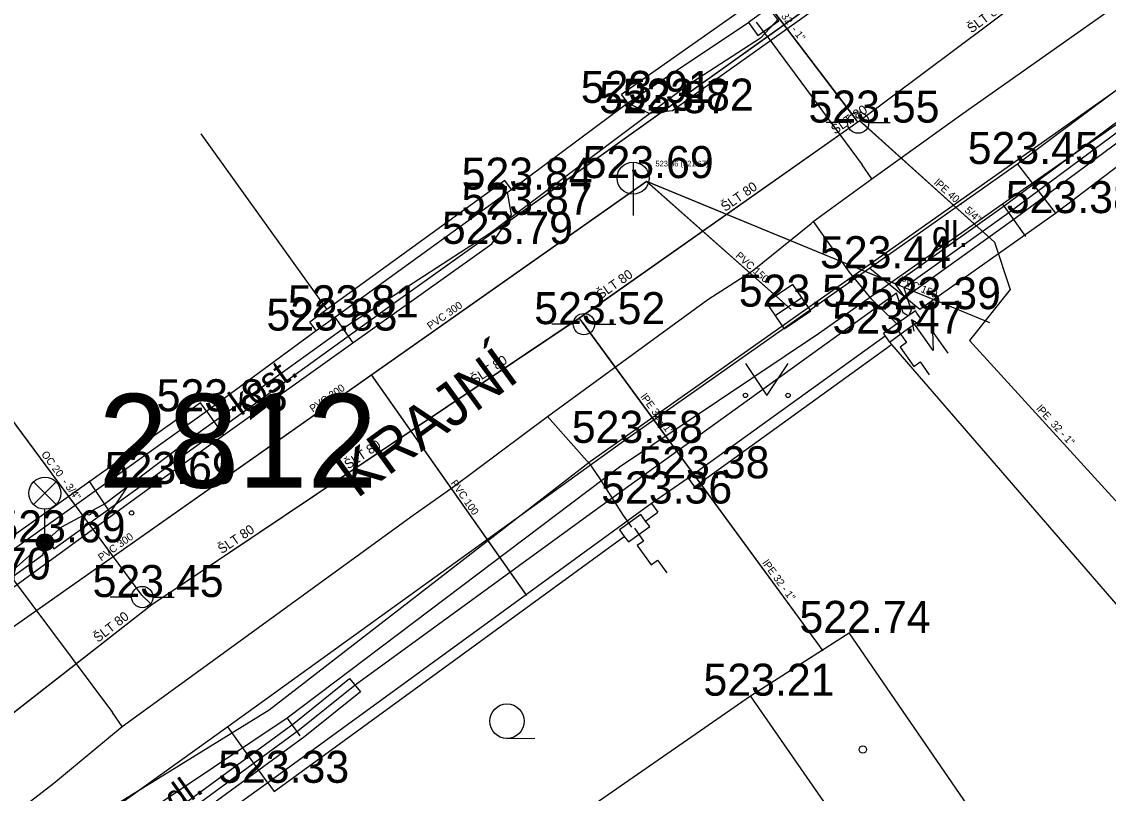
# Model space of a CAD drawing. Extents: x -668867 to -667827, y -1131943 to -1131019.
# Drawn here: x -668630.32 to -668604.88, y -1131497.81 to -1131479.74 of the extents above; entities that cross this region are included whole.
import ezdxf

# ---------------------------------------------------------------- set-up
doc = ezdxf.new("R2010")
doc.units = 0
for name, color, linetype in [('G_Bod_tecka', 7, 'Continuous'), ('G_Bod_vyska', 7, 'Continuous'), ('G_Budovy-znacky', 7, 'Continuous'), ('G_Budovy_Objekty', 7, 'Continuous'), ('G_Objekty_technicke', 7, 'Continuous'), ('G_Plochy_zpevnene', 7, 'Continuous'), ('G_Ploty', 7, 'Continuous'), ('G_Ploty_vstupy', 7, 'Continuous'), ('G_Popisy_Nazvy', 7, 'Continuous'), ('G_Popisy_povrchu', 7, 'Continuous'), ('G_Site-kanalizace', 7, 'Continuous'), ('G_Site-Rozvadece', 7, 'Continuous'), ('G_Site-vodovod', 7, 'Continuous'), ('G_Z_CHRANICKA-TEPLOVOD_kotovane', 7, 'Continuous'), ('G_Z_ELsilove_podz_kotovane', 7, 'Continuous'), ('G_Z_KANAL_podz_kotovane', 7, 'Continuous'), ('G_Z_PLYNY_podz_geodeticky', 7, 'Continuous'), ('G_Z_SPOJE_podz_geodeticky', 7, 'Continuous'), ('G_Z_SPOJE_podz_kotovane', 7, 'Continuous'), ('G_Z_SPOJE_podz_priblizne', 7, 'Continuous'), ('G_Z_VODA_podz_kotovane', 7, 'Continuous'), ('G_Zelen-Znacky', 7, 'Continuous'), ('Vrstva 1', 7, 'Continuous'), ('Vrstva 12', 7, 'Continuous'), ('Vrstva 17', 7, 'Continuous'), ('Vrstva 2', 7, 'Continuous'), ('Vrstva 25', 7, 'Continuous'), ('Vrstva 26', 7, 'Continuous'), ('Vrstva 27', 7, 'Continuous'), ('Vrstva 3', 7, 'Continuous'), ('Vrstva 4', 7, 'Continuous'), ('Vrstva 6', 7, 'Continuous'), ('Vrstva 8', 7, 'Continuous')]:
    doc.layers.add(name, color=color, linetype=linetype)

msp = doc.modelspace()

# ---------------------------------------------------------------- linework, layer by layer
at = {"layer": 'G_Bod_tecka'}
for p, q in [((-668616.13, -1131481.64), (-668616.13, -1131481.64)), ((-668615.64, -1131481.88), (-668615.64, -1131481.88)), ((-668615.09, -1131481.82), (-668615.09, -1131481.82)), ((-668610.74, -1131482.1), (-668610.74, -1131482.1)), ((-668607.01, -1131483.07), (-668607.01, -1131483.07)), ((-668616.01, -1131483.4), (-668616.01, -1131483.4)), ((-668618.86, -1131483.67), (-668618.86, -1131483.67)), ((-668618.86, -1131484.26), (-668618.86, -1131484.26)), ((-668606.12, -1131484.22), (-668606.12, -1131484.22)), ((-668619.32, -1131484.94), (-668619.32, -1131484.94)), ((-668610.47, -1131485.51), (-668610.47, -1131485.51)), ((-668612.37, -1131486.41), (-668612.37, -1131486.41)), ((-668609.3, -1131486.47), (-668609.3, -1131486.47)), ((-668622.99, -1131486.66), (-668622.99, -1131486.66)), ((-668623.43, -1131486.97), (-668623.43, -1131486.97)), ((-668617.16, -1131486.82), (-668617.16, -1131486.82)), ((-668610.18, -1131487.04), (-668610.18, -1131487.04)), ((-668626, -1131488.86), (-668626, -1131488.86)), ((-668616.28, -1131489.6), (-668616.28, -1131489.6)), ((-668627.2, -1131490.56), (-668627.2, -1131490.56)), ((-668614.72, -1131490.43), (-668614.72, -1131490.43)), ((-668615.58, -1131491.02), (-668615.58, -1131491.02)), ((-668629.78, -1131491.93), (-668629.78, -1131491.93)), ((-668627.5, -1131493.21), (-668627.5, -1131493.21)), ((-668610.95, -1131494.05), (-668610.95, -1131494.05)), ((-668613.26, -1131495.52), (-668613.26, -1131495.52)), ((-668624.56, -1131497.56), (-668624.56, -1131497.56))]:
    msp.add_line(p, q, dxfattribs=at)
at = {"layer": 'G_Budovy-znacky'}
msp.add_circle((-668610.63, -1131496.78), 0.0875, dxfattribs=at)
at = {"layer": 'G_Budovy_Objekty'}
for p, q in [((-668613.26, -1131495.52), (-668610.95, -1131494.05)), ((-668608.18, -1131498.08), (-668610.95, -1131494.05)), ((-668621.03, -1131500.91), (-668613.26, -1131495.52)), ((-668610.41, -1131499.63), (-668613.26, -1131495.52))]:
    msp.add_line(p, q, dxfattribs=at)
at = {"layer": 'G_Objekty_technicke'}
for p, q in [((-668630.045, -1131490.515), (-668629.515, -1131491.045)), ((-668630.045, -1131491.045), (-668629.515, -1131490.515)), ((-668629.78, -1131491.93), (-668629.78, -1131491.155))]:
    msp.add_line(p, q, dxfattribs=at)
for centre, radius in [((-668629.78, -1131490.78), 0.375), ((-668629.78, -1131491.93), 0.2), ((-668629.78, -1131491.93), 0.18), ((-668629.78, -1131491.93), 0.16), ((-668629.78, -1131491.93), 0.14), ((-668629.78, -1131491.93), 0.12), ((-668629.78, -1131491.93), 0.1), ((-668629.78, -1131491.93), 0.08), ((-668629.78, -1131491.93), 0.06), ((-668629.78, -1131491.93), 0.04), ((-668629.78, -1131491.93), 0.02)]:
    msp.add_circle(centre, radius, dxfattribs=at)
at = {"layer": 'G_Plochy_zpevnene'}
for p, q in [((-668616.13, -1131481.64), (-668615.64, -1131481.88)), ((-668615.09, -1131481.82), (-668614.57, -1131481.44)), ((-668615.64, -1131481.88), (-668615.09, -1131481.82)), ((-668607.01, -1131483.07), (-668606.12, -1131484.22)), ((-668610.47, -1131485.51), (-668609.3, -1131486.47)), ((-668622.99, -1131486.66), (-668622.57, -1131487.26)), ((-668626, -1131488.86), (-668625.6, -1131489.42)), ((-668624.56, -1131497.56), (-668625.5, -1131496.25))]:
    msp.add_line(p, q, dxfattribs=at)
for points in [[(-668614.57, -1131481.44), (-668609.95, -1131478.15)], [(-668603.24, -1131480.26), (-668607.01, -1131483.07)], [(-668607.01, -1131483.07), (-668610.47, -1131485.51)], [(-668622.57, -1131487.26), (-668619.32, -1131484.94), (-668618.86, -1131484.26), (-668618.95, -1131483.73)], [(-668610.47, -1131485.51), (-668616.28, -1131489.6), (-668625.5, -1131496.25), (-668628.23, -1131498.21), (-668634.79, -1131502.94)], [(-668625.6, -1131489.42), (-668622.57, -1131487.26)], [(-668631.09, -1131493.39), (-668627.2, -1131490.56), (-668625.6, -1131489.42)]]:
    msp.add_lwpolyline(points, dxfattribs=at)
at = {"layer": 'G_Ploty'}
for p, q in [((-668610.42, -1131477.32), (-668616.28, -1131481.44)), ((-668616.13, -1131481.64), (-668613.31, -1131479.76)), ((-668616.13, -1131481.64), (-668616.28, -1131481.44)), ((-668626.13, -1131482.36), (-668623.18, -1131486.48)), ((-668619.01, -1131483.46), (-668623.18, -1131486.48)), ((-668618.86, -1131483.67), (-668619.01, -1131483.46)), ((-668618.95, -1131483.73), (-668618.86, -1131483.67)), ((-668622.99, -1131486.66), (-668618.95, -1131483.73)), ((-668623.18, -1131486.48), (-668623.58, -1131486.77)), ((-668623.43, -1131486.97), (-668622.99, -1131486.66)), ((-668623.43, -1131486.97), (-668623.58, -1131486.77)), ((-668610.11, -1131487.1), (-668614.72, -1131490.43)), ((-668610.01, -1131487.24), (-668609.96, -1131487.3)), ((-668614.57, -1131490.63), (-668609.96, -1131487.3)), ((-668609.96, -1131487.3), (-668603.69, -1131494.55)), ((-668626.14, -1131488.66), (-668630.64, -1131491.86)), ((-668626, -1131488.86), (-668626.14, -1131488.66)), ((-668630.49, -1131492.07), (-668626, -1131488.86)), ((-668614.72, -1131490.43), (-668614.57, -1131490.63)), ((-668615.58, -1131491.02), (-668624.56, -1131497.56)), ((-668615.58, -1131491.02), (-668615.43, -1131491.22)), ((-668615.72, -1131491.43), (-668615.43, -1131491.22)), ((-668624.41, -1131497.76), (-668616.22, -1131491.79)), ((-668624.56, -1131497.56), (-668624.41, -1131497.76))]:
    msp.add_line(p, q, dxfattribs=at)
at = {"layer": 'G_Ploty_vstupy'}
for p, q in [((-668618.86, -1131483.67), (-668616.13, -1131481.64)), ((-668606.12, -1131484.22), (-668603.65, -1131482.34)), ((-668609.3, -1131486.47), (-668606.12, -1131484.22)), ((-668626, -1131488.86), (-668623.43, -1131486.97)), ((-668614.72, -1131490.43), (-668615.58, -1131491.02)), ((-668624.56, -1131497.56), (-668627.29, -1131499.52))]:
    msp.add_line(p, q, dxfattribs=at)
at = {"layer": 'G_Site-kanalizace'}
for p, q in [((-668616.01, -1131483.025), (-668616.01, -1131484.275)), ((-668612.68, -1131486.621), (-668612.06, -1131486.199))]:
    msp.add_line(p, q, dxfattribs=at)
msp.add_lwpolyline([(-668612.47, -1131486.93), (-668611.85, -1131486.508), (-668612.271, -1131485.888), (-668612.892, -1131486.31)], close=True, dxfattribs=at)
msp.add_circle((-668616.01, -1131483.4), 0.375, dxfattribs=at)
at = {"layer": 'G_Site-Rozvadece'}
for p, q in [((-668608.985, -1131487.435), (-668609.49, -1131486.72)), ((-668609.259, -1131486.857), (-668609.49, -1131486.72)), ((-668609.49, -1131486.72), (-668609.439, -1131486.984)), ((-668608.636, -1131487.496), (-668608.997, -1131486.984)), ((-668608.997, -1131486.984), (-668608.985, -1131487.435))]:
    msp.add_line(p, q, dxfattribs=at)
for points in [[(-668612.83, -1131479.41), (-668613.31, -1131479.76), (-668613.09, -1131480.06), (-668612.6, -1131479.72)], [(-668609.37, -1131486.56), (-668609.4, -1131486.51), (-668609.73, -1131486.74), (-668610.15, -1131487.04), (-668610.11, -1131487.1), (-668610.01, -1131487.24), (-668609.59, -1131486.94), (-668609.26, -1131486.71)], [(-668615.72, -1131491.43), (-668615.83, -1131491.28), (-668616.33, -1131491.64), (-668616.22, -1131491.79), (-668616.12, -1131491.92), (-668615.62, -1131491.56)]]:
    msp.add_lwpolyline(points, close=True, dxfattribs=at)
for points in [[(-668609.82, -1131486.95), (-668609.608, -1131487.252), (-668609.758, -1131487.357), (-668609.439, -1131487.808), (-668609.289, -1131487.703), (-668609.076, -1131488.003)], [(-668615.98, -1131491.6), (-668615.765, -1131491.898), (-668615.913, -1131492.006), (-668615.588, -1131492.452), (-668615.439, -1131492.345), (-668615.222, -1131492.642)]]:
    msp.add_lwpolyline(points, dxfattribs=at)
at = {"layer": 'G_Site-vodovod'}
for p, q in [((-668610.99, -1131482.1), (-668611.49, -1131482.1)), ((-668610.49, -1131482.1), (-668609.99, -1131482.1)), ((-668617.41, -1131486.82), (-668617.91, -1131486.82)), ((-668616.91, -1131486.82), (-668616.41, -1131486.82)), ((-668627.75, -1131493.21), (-668628.25, -1131493.21)), ((-668627.25, -1131493.21), (-668626.75, -1131493.21))]:
    msp.add_line(p, q, dxfattribs=at)
for centre in [(-668610.74, -1131482.1), (-668617.16, -1131486.82), (-668627.5, -1131493.21)]:
    msp.add_circle(centre, 0.25, dxfattribs=at)
at = {"layer": 'G_Z_CHRANICKA-TEPLOVOD_kotovane'}
for points in [[(-668609.876, -1131485.867), (-668607.325, -1131484.046), (-668604.139, -1131481.679), (-668603.901, -1131482.001), (-668607.092, -1131484.372), (-668609.643, -1131486.193)], [(-668628.238, -1131499.309), (-668623.942, -1131496.161), (-668622.646, -1131495.114), (-668622.394, -1131495.426), (-668623.698, -1131496.479), (-668628.001, -1131499.632)]]:
    msp.add_lwpolyline(points, close=True, dxfattribs=at)
at = {"layer": 'G_Z_ELsilove_podz_kotovane'}
for points in [[(-668663.235, -1131516.142), (-668658.05, -1131512.3), (-668651.53, -1131507.82), (-668636.54, -1131497.04), (-668629.83, -1131492.22), (-668629.73, -1131491.85), (-668629.57, -1131492.08), (-668621.5, -1131486.25), (-668606.96, -1131475.86), (-668606.86, -1131475.52), (-668606.76, -1131475.72), (-668596.23, -1131468.15)], [(-668603.299, -1131482.489), (-668603.44, -1131482.504), (-668604.102, -1131481.901), (-668607.21, -1131484.21), (-668609.674, -1131485.969), (-668609.5, -1131486.492), (-668609.56, -1131486.631), (-668609.69, -1131486.556), (-668609.845, -1131486.091), (-668616.92, -1131491.2), (-668622.52, -1131495.27), (-668623.82, -1131496.32), (-668627.841, -1131499.268), (-668627.94, -1131499.699)]]:
    msp.add_lwpolyline(points, dxfattribs=at)
at = {"layer": 'G_Z_KANAL_podz_kotovane'}
for p, q in [((-668615.69, -1131483.48), (-668640.74, -1131501.1)), ((-668607.66, -1131486.79), (-668615.69, -1131483.48)), ((-668615.69, -1131483.48), (-668612.31, -1131486.48)), ((-668622.14, -1131488.01), (-668618.51, -1131493.17))]:
    msp.add_line(p, q, dxfattribs=at)
at = {"layer": 'G_Z_PLYNY_podz_geodeticky'}
for points in [[(-668649.82, -1131511.81), (-668639.62, -1131504.83), (-668639.5, -1131504.69), (-668638.52, -1131504.15), (-668637.04, -1131502.96), (-668636.39, -1131502.44), (-668635.3, -1131501.6), (-668631.76, -1131499.12), (-668630.66, -1131498.41), (-668629.57, -1131497.57), (-668627.97, -1131496.24), (-668621.16, -1131491.29), (-668620.23, -1131490.64), (-668618.01, -1131488.98), (-668614.26, -1131486.24), (-668613.21, -1131485.57), (-668611.84, -1131484.46), (-668611.79, -1131484.42), (-668610.42, -1131483.42), (-668608.29, -1131481.89), (-668594.8, -1131472.37)], [(-668612.88, -1131480.07), (-668613.12, -1131479.75)], [(-668612.88, -1131480.07), (-668610.65, -1131483.09)], [(-668610.42, -1131483.42), (-668610.65, -1131483.09)], [(-668611.79, -1131484.42), (-668610.95, -1131485.6), (-668610.44, -1131486.22), (-668609.9, -1131486.75), (-668609.78, -1131486.86)], [(-668618.01, -1131488.98), (-668617.03, -1131490.09), (-668616.8, -1131490.42), (-668616.24, -1131491.3), (-668616.05, -1131491.57)], [(-668630.57, -1131492.74), (-668628.2, -1131495.91)], [(-668627.97, -1131496.24), (-668628.2, -1131495.91)]]:
    msp.add_lwpolyline(points, dxfattribs=at)
at = {"layer": 'G_Z_SPOJE_podz_geodeticky'}
for points in [[(-668630.08, -1131499.28), (-668624.53, -1131495.85), (-668617.01, -1131490.03), (-668604.39, -1131481.12), (-668597.72, -1131476.52), (-668583.85, -1131466.82), (-668575.85, -1131461.06), (-668561.49, -1131450.61), (-668553.3, -1131445.12), (-668533.18, -1131430.36), (-668529.93, -1131427.14), (-668529.54, -1131425.97), (-668529.81, -1131424.67), (-668530.52, -1131423.47)], [(-668612.6, -1131479.66), (-668613.03, -1131480.12), (-668614.75, -1131481.24), (-668619.36, -1131484.7), (-668622.69, -1131486.85), (-668626.2, -1131489.38), (-668628.36, -1131491.02), (-668629.39, -1131491.57), (-668630.65, -1131492.69), (-668631.36, -1131493.11)], [(-668601.81, -1131479.95), (-668602.11, -1131480.18), (-668604.54, -1131482.04), (-668607.36, -1131484.01)], [(-668607.36, -1131484.01), (-668609.08, -1131485.22), (-668611.67, -1131487.05), (-668616.33, -1131490.17), (-668624.11, -1131496.05)], [(-668607.36, -1131484.01), (-668606.82, -1131484.77)], [(-668624.11, -1131496.05), (-668628.43, -1131498.94), (-668638.39, -1131506.21)], [(-668624.11, -1131496.05), (-668623.81, -1131496.46)]]:
    msp.add_lwpolyline(points, dxfattribs=at)
at = {"layer": 'G_Z_SPOJE_podz_kotovane'}
for points in [[(-668612.6, -1131479.66), (-668613.03, -1131480.12), (-668614.75, -1131481.24), (-668619.36, -1131484.7), (-668622.69, -1131486.85), (-668626.2, -1131489.38), (-668628.36, -1131491.02), (-668629.39, -1131491.57), (-668630.65, -1131492.69), (-668631.36, -1131493.11)], [(-668601.81, -1131479.95), (-668602.11, -1131480.18), (-668604.54, -1131482.04), (-668607.36, -1131484.01)], [(-668607.36, -1131484.01), (-668609.08, -1131485.22), (-668611.67, -1131487.05), (-668616.33, -1131490.17), (-668624.11, -1131496.05)], [(-668607.36, -1131484.01), (-668606.82, -1131484.77)], [(-668624.11, -1131496.05), (-668628.43, -1131498.94), (-668638.39, -1131506.21)], [(-668624.11, -1131496.05), (-668623.81, -1131496.46)]]:
    msp.add_lwpolyline(points, dxfattribs=at)
at = {"layer": 'G_Z_SPOJE_podz_priblizne'}
for points in [[(-668630.08, -1131499.28), (-668624.53, -1131495.85), (-668617.01, -1131490.03), (-668604.39, -1131481.12), (-668597.72, -1131476.52), (-668583.85, -1131466.82), (-668575.85, -1131461.06), (-668561.49, -1131450.61), (-668553.3, -1131445.12), (-668533.18, -1131430.36), (-668529.93, -1131427.14), (-668529.54, -1131425.97), (-668529.81, -1131424.67), (-668530.52, -1131423.47)], [(-668612.6, -1131479.66), (-668613.03, -1131480.12), (-668614.75, -1131481.24), (-668619.36, -1131484.7), (-668622.69, -1131486.85), (-668626.2, -1131489.38), (-668628.36, -1131491.02), (-668629.39, -1131491.57), (-668630.65, -1131492.69), (-668631.36, -1131493.11)], [(-668601.81, -1131479.95), (-668602.11, -1131480.18), (-668604.54, -1131482.04), (-668607.36, -1131484.01)], [(-668607.36, -1131484.01), (-668609.08, -1131485.22), (-668611.67, -1131487.05), (-668616.33, -1131490.17), (-668624.11, -1131496.05)], [(-668607.36, -1131484.01), (-668606.82, -1131484.77)], [(-668624.11, -1131496.05), (-668628.43, -1131498.94), (-668638.39, -1131506.21)], [(-668624.11, -1131496.05), (-668623.81, -1131496.46)]]:
    msp.add_lwpolyline(points, dxfattribs=at)
at = {"layer": 'G_Z_VODA_podz_kotovane'}
for points in [[(-668559.06, -1131445.68), (-668574.11, -1131456.23), (-668577.03, -1131458.24), (-668577.08, -1131458.28), (-668590.65, -1131468.18), (-668601, -1131474.8), (-668610.7, -1131482.06), (-668610.75, -1131482.09), (-668617.27, -1131486.68), (-668627.28, -1131493.39), (-668634.91, -1131499.35), (-668635.56, -1131499.77), (-668635.57, -1131499.77), (-668638, -1131501.36), (-668650.61, -1131511.17), (-668655.02, -1131514.63), (-668655.13, -1131514.7), (-668661.121, -1131518.339)], [(-668610.75, -1131482.09), (-668610.82, -1131481.98), (-668618.28, -1131472.17), (-668619.06, -1131472.73), (-668619.73, -1131471.89)], [(-668610.7, -1131482.06), (-668610.58, -1131482.17), (-668607.55, -1131484.9), (-668607.18, -1131486.01), (-668608.13, -1131487.2)], [(-668627.28, -1131493.39), (-668627.51, -1131493.17), (-668635.08, -1131482.94)], [(-668617.27, -1131486.68), (-668617.2, -1131486.78), (-668611.57, -1131494.47)], [(-668608.13, -1131487.2), (-668580.97, -1131516.98), (-668575.86, -1131513.27)]]:
    msp.add_lwpolyline(points, dxfattribs=at)
at = {"layer": 'G_Zelen-Znacky'}
for p, q in [((-668613.38, -1131487.74), (-668612.88, -1131488.49)), ((-668612.88, -1131488.49), (-668612.38, -1131487.74)), ((-668628.75, -1131490.49), (-668628.25, -1131491.24)), ((-668628.25, -1131491.24), (-668627.75, -1131490.49)), ((-668618.962, -1131496.52), (-668618.312, -1131496.517))]:
    msp.add_line(p, q, dxfattribs=at)
for centre, radius in [((-668613.38, -1131488.49), 0.05), ((-668612.38, -1131488.49), 0.05), ((-668628.75, -1131491.239), 0.05), ((-668627.75, -1131491.239), 0.05), ((-668618.962, -1131496.117), 0.403)]:
    msp.add_circle(centre, radius, dxfattribs=at)
at = {"layer": 'Vrstva 1'}
msp.add_line((-668629.73, -1131491.85), (-668629.73, -1131491.85), dxfattribs=at)
at = {"layer": 'Vrstva 12'}
for p, q in [((-668615.692, -1131483.48), (-668640.738, -1131501.103)), ((-668607.66, -1131486.79), (-668615.692, -1131483.48)), ((-668615.692, -1131483.48), (-668612.311, -1131486.476)), ((-668622.136, -1131488.014), (-668618.507, -1131493.171))]:
    msp.add_line(p, q, dxfattribs=at)
at = {"layer": 'Vrstva 17'}
for p, q in [((-668621.5, -1131486.25), (-668606.96, -1131475.86)), ((-668629.57, -1131492.08), (-668621.5, -1131486.25)), ((-668629.83, -1131492.22), (-668629.73, -1131491.85)), ((-668629.73, -1131491.85), (-668629.57, -1131492.08)), ((-668636.54, -1131497.04), (-668629.83, -1131492.22))]:
    msp.add_line(p, q, dxfattribs=at)
at = {"layer": 'Vrstva 25'}
for points in [[(-668610.75, -1131482.09), (-668610.823, -1131481.98), (-668618.276, -1131472.168), (-668619.061, -1131472.729), (-668619.734, -1131471.888)], [(-668627.279, -1131493.392), (-668627.51, -1131493.17), (-668635.082, -1131482.936)], [(-668617.268, -1131486.684), (-668617.196, -1131486.782), (-668611.569, -1131494.472)], [(-668608.13, -1131487.2), (-668580.968, -1131516.978), (-668575.864, -1131513.274)]]:
    msp.add_lwpolyline(points, dxfattribs=at)
at = {"layer": 'Vrstva 26'}
msp.add_lwpolyline([(-668610.7, -1131482.06), (-668610.581, -1131482.167), (-668607.55, -1131484.9), (-668607.18, -1131486.01), (-668608.13, -1131487.2)], dxfattribs=at)
at = {"layer": 'Vrstva 27'}
msp.add_lwpolyline([(-668559.059, -1131445.682), (-668574.109, -1131456.225), (-668577.025, -1131458.241), (-668577.075, -1131458.277), (-668590.645, -1131468.176), (-668601, -1131474.798), (-668610.7, -1131482.06), (-668610.75, -1131482.09), (-668617.268, -1131486.684), (-668627.279, -1131493.392), (-668634.906, -1131499.353), (-668635.564, -1131499.768), (-668635.565, -1131499.769), (-668638.004, -1131501.364), (-668650.614, -1131511.168), (-668655.025, -1131514.63), (-668655.134, -1131514.697), (-668661.121, -1131518.339)], dxfattribs=at)
at = {"layer": 'Vrstva 6'}
for p, q in [((-668610.823, -1131481.98), (-668610.823, -1131481.98)), ((-668610.581, -1131482.167), (-668610.581, -1131482.167)), ((-668617.196, -1131486.782), (-668617.196, -1131486.782)), ((-668627.51, -1131493.17), (-668627.51, -1131493.17))]:
    msp.add_line(p, q, dxfattribs=at)
at = {"layer": 'Vrstva 8'}
msp.add_line((-668615.692, -1131483.48), (-668615.692, -1131483.48), dxfattribs=at)

# ---------------------------------------------------------------- texts
at = {"layer": 'G_Bod_vyska'}
for s, p in [('523.91', (-668617.234, -1131481.64)), ('523.87', (-668616.804, -1131481.88)), ('523.82', (-668616.254, -1131481.82)), ('523.55', (-668611.904, -1131482.1)), ('523.45', (-668608.174, -1131483.07)), ('523.69', (-668617.19, -1131483.4)), ('523.84', (-668620.024, -1131483.67)), ('523.87', (-668620.024, -1131484.26)), ('523.38', (-668607.284, -1131484.22)), ('523.79', (-668620.486, -1131484.94)), ('523.44', (-668611.634, -1131485.51)), ('523.52', (-668613.534, -1131486.41)), ('523.39', (-668610.466, -1131486.47)), ('523.81', (-668624.092, -1131486.66)), ('523.83', (-668624.594, -1131486.97)), ('523.52', (-668618.324, -1131486.82)), ('523.47', (-668611.344, -1131487.04)), ('523.83', (-668627.164, -1131488.86)), ('523.58', (-668617.444, -1131489.6)), ('523.69', (-668628.38, -1131490.56)), ('523.38', (-668615.884, -1131490.43)), ('523.36', (-668616.758, -1131491.02)), ('523.69', (-668630.96, -1131491.93)), ('523.70', (-668632.713, -1131492.8)), ('523.45', (-668628.664, -1131493.21)), ('522.74', (-668612.114, -1131494.05)), ('523.21', (-668614.362, -1131495.52)), ('523.33', (-668625.724, -1131497.56))]:
    msp.add_text(s, height=0.75, dxfattribs=at).set_placement(p)
at = {"layer": 'G_Popisy_Nazvy'}
msp.add_text('KRAJNÍ', height=1, rotation=36.0653, dxfattribs=at).set_placement((-668622.478, -1131490.915))
at = {"layer": 'G_Popisy_povrchu'}
msp.add_text('dl.', height=0.6, dxfattribs=at).set_placement((-668609.013, -1131485.01))
for s, p in [('kost.', (-668625.195, -1131488.982)), ('zatr.dl.', (-668627.996, -1131499.164))]:
    msp.add_text(s, height=0.6, rotation=35.4386, dxfattribs=at).set_placement(p)
at = {"layer": 'Vrstva 2'}
msp.add_text('523.56 (521.67)', height=0.13163, dxfattribs=at).set_placement((-668615.487, -1131483.127))
at = {"layer": 'Vrstva 3'}
for s, rotation, p in [('PVC 150', 318.4526, (-668613.626, -1131485.24)), ('PVC 150', 337.6023, (-668609.796, -1131485.853)), ('PVC 300', 35.0616, (-668620.756, -1131486.957)), ('PVC 300', 35.1424, (-668623.507, -1131488.893)), ('PVC 100', 305.1522, (-668620.292, -1131490.542)), ('PVC 300', 35.1702, (-668628.459, -1131492.377))]:
    msp.add_text(s, height=0.1755, rotation=rotation, dxfattribs=at).set_placement(p)
at = {"layer": 'Vrstva 4'}
for s, height, rotation, p in [('lPE 32  - 1"', 0.17551, 307.1635, (-668612.813, -1131479.268)), ('ŠLT 80', 0.2194, 36.7952, (-668608.086, -1131480.015)), ('ŠLT 80', 0.2194, 34.3411, (-668611.282, -1131482.384)), ('lPE 40 -  5/4"', 0.17551, 317.963, (-668608.978, -1131483.529)), ('ŠLT 80', 0.2194, 35.1368, (-668613.855, -1131484.194)), ('ŠLT 80', 0.2194, 35.1368, (-668616.769, -1131486.246)), ('ŠLT 80', 0.2194, 33.8314, (-668619.719, -1131488.241)), ('lPE 32 - 1"', 0.17551, 306.1757, (-668615.845, -1131488.523)), ('lPE  32 - 1"', 0.17551, 312.3854, (-668606.58, -1131488.808)), ('ŠLT 80', 0.2194, 33.8125, (-668622.679, -1131490.225)), ('OC 20  - 3/4"', 0.17551, 306.4804, (-668629.874, -1131489.869)), ('ŠLT 80', 0.2194, 33.8314, (-668625.64, -1131492.208)), ('lPE 32 - 1"', 0.17551, 306.2271, (-668612.995, -1131492.417)), ('ŠLT 80', 0.2194, 37.9703, (-668628.538, -1131494.286))]:
    msp.add_text(s, height=height, rotation=rotation, dxfattribs=at).set_placement(p)
msp.add_text('2812', height=2.1939, dxfattribs=at).set_placement((-668628.527, -1131490.648))

doc.saveas('drawing.dxf')
